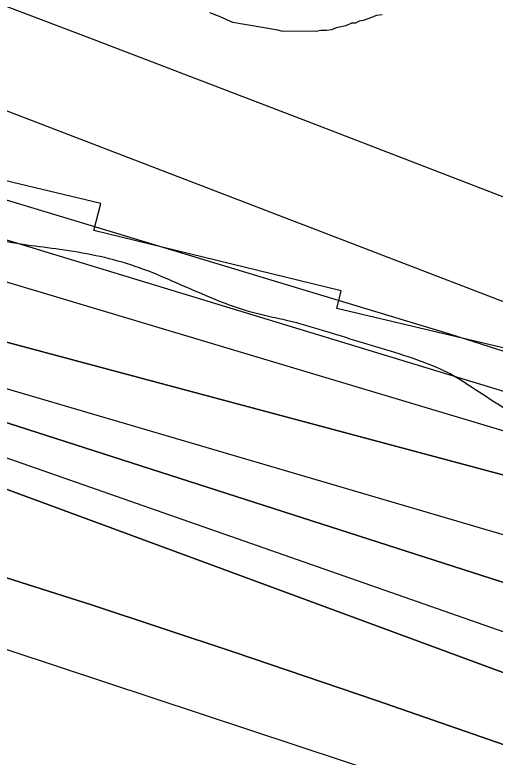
# Model space of a CAD drawing. Extents: x 3329332 to 3367211, y 631066 to 656469.
# Drawn here: x 3339863.6 to 3340144.5, y 647841.3 to 648275.5 of the extents above; entities that cross this region are included whole.
import ezdxf

# ---------------------------------------------------------------- set-up
doc = ezdxf.new("R2010")
doc.units = 0
for name, color, linetype in [('V-RIVR-EDGE', 7, 'Continuous'), ('V-RRAP-RVMT', 7, 'Continuous'), ('V-SITE-VEGE', 7, 'Continuous'), ('V-TOPO-DPTH', 7, 'Continuous'), ('V-TOPO-MAJR', 7, 'Continuous'), ('V-TOPO-MINR', 7, 'Continuous'), ('V-TOPO-WATR', 7, 'Continuous')]:
    doc.layers.add(name, color=color, linetype=linetype)

msp = doc.modelspace()

# ---------------------------------------------------------------- linework, layer by layer
at = {"layer": 'V-RIVR-EDGE'}
msp.add_spline([(3343636.83, 646843.4), (3343622.11, 646851.58), (3343608.94, 646858.59), (3343596.54, 646861.34), (3343585.29, 646861.75), (3343568.24, 646866.84), (3343554.7, 646877.73), (3343538.06, 646892.12), (3343529.15, 646895.63), (3343519.47, 646901.86), (3343506.69, 646910.04), (3343488.88, 646921.33), (3343476.1, 646929.89), (3343464.1, 646937.29), (3343456.75, 646944.29), (3343449.79, 646951.28), (3343444.75, 646953.23), (3343437.39, 646955.97), (3343424.98, 646958.32), (3343409.48, 646962.24), (3343396.7, 646968.09), (3343383.53, 646974.33), (3343375.78, 646976.67), (3343358.72, 646980.21), (3343342.44, 646984.12), (3343325, 646985.33), (3343315.3, 646986.52), (3343304.84, 646990.42), (3343288.96, 646998.6), (3343275.41, 647006.78), (3343264.95, 647012.63), (3343248.68, 647018.48), (3343233.95, 647022.4), (3343209.93, 647028.27), (3343162.26, 647042.35), (3343147.92, 647045.1), (3343128.93, 647049.41), (3343116.52, 647051.77), (3343106.45, 647056.84), (3343102.58, 647058.79), (3343086.69, 647062.32), (3343081.26, 647062.33), (3343073.51, 647063.9), (3343064.59, 647066.25), (3343053.75, 647071.71), (3343047.94, 647075.6), (3343041.74, 647078.33), (3343029.34, 647083.01), (3343020.05, 647087.69), (3343006.49, 647095.09), (3342971.62, 647107.97), (3342951.48, 647116.56), (3342937.15, 647125.12), (3342928.25, 647130.57), (3342903.06, 647138.78), (3342877.49, 647148.54), (3342858.9, 647157.5), (3342849.61, 647166.06), (3342844.19, 647170.73), (3342831.79, 647175.41), (3342823.66, 647177.76), (3342803.89, 647181.68), (3342796.53, 647184.42), (3342787.23, 647189.48), (3342775.61, 647194.55), (3342758.94, 647198.86), (3342732.97, 647203.58), (3342721.35, 647205.93), (3342697.7, 647211.81), (3342663.99, 647221.97), (3342635.71, 647232.13), (3342620.59, 647237.21), (3342601.98, 647239.19), (3342563.62, 647249.37), (3342526.8, 647258.77), (3342490.76, 647270.88), (3342457.06, 647284.15), (3342444.66, 647289.99), (3342438.03, 647274.11), (3342415.17, 647281.53), (3342391.93, 647292.06), (3342329.17, 647319.75), (3342295.08, 647333.8), (3342283.07, 647338.87), (3342254.79, 647352.12), (3342236.2, 647360.31), (3342218.38, 647367.34), (3342205.2, 647372.8), (3342191.65, 647379.43), (3342179.26, 647387.6), (3342172.29, 647390.72), (3342149.82, 647402.02), (3342116.9, 647419.17), (3342096.37, 647427.36), (3342074.67, 647436.72), (3342056.46, 647442.2), (3342048.71, 647445.32), (3342046.39, 647448.04), (3342044.46, 647450.37), (3342038.26, 647452.71), (3342007.65, 647462.48), (3341964.25, 647476.94), (3341952.24, 647483.56), (3341946.04, 647485.52), (3341937.13, 647486.31), (3341928.59, 647486.72), (3341922.4, 647489.84), (3341906.51, 647496.47), (3341894.51, 647501.93), (3341878.24, 647510.11), (3341870.09, 647509.75), (3341856.91, 647512.11), (3341848, 647514.46), (3341827.07, 647520.32), (3341821.26, 647523.44), (3341814.68, 647526.56), (3341810.03, 647526.57), (3341806.53, 647525.8), (3341795.29, 647527), (3341774.75, 647530.54), (3341748.79, 647539.91), (3341739.1, 647543.81), (3341723.2, 647545.79), (3341703.44, 647550.1), (3341688.71, 647553.24), (3341675.14, 647556.38), (3341665.07, 647559.51), (3341655.78, 647566.51), (3341650.36, 647570.79), (3341641.06, 647573.14), (3341619.35, 647577.46), (3341603.07, 647580.99), (3341588.72, 647581.02), (3341577.86, 647580.27), (3341570.5, 647581.84), (3341563.91, 647584.57), (3341550.36, 647590.81), (3341537.18, 647595.5), (3341511.99, 647602.93), (3341494.16, 647606.85), (3341474.01, 647611.94), (3341452.31, 647619.37), (3341435.65, 647623.67), (3341426.73, 647624.08), (3341409.67, 647627.61), (3341399.59, 647628.42), (3341382.16, 647633.89), (3341364.33, 647640.91), (3341355.42, 647643.26), (3341344.18, 647645.23), (3341336.03, 647644.86), (3341320.53, 647646.45), (3341290.68, 647651.18), (3341274.01, 647656.26), (3341268.59, 647656.66), (3341256.95, 647656.3), (3341232.53, 647658.69), (3341211.98, 647661.84), (3341186.01, 647668.89), (3341159.66, 647673.99), (3341146.47, 647674.8), (3341117.01, 647677.59), (3341103.43, 647677.23), (3341097.62, 647677.25), (3341091.8, 647678.81), (3341087.93, 647680.76), (3341085.22, 647682.71), (3341079.8, 647684.66), (3341055.37, 647685.89), (3341036.37, 647687.48), (3341024.73, 647685.96), (3341011.15, 647684.83), (3340999.53, 647686.8), (3340985.19, 647690.32), (3340953.8, 647701.26), (3340935.59, 647709.06), (3340923.58, 647714.52), (3340917, 647718.42), (3340910.8, 647718.43), (3340908.08, 647717.27), (3340903.81, 647717.28), (3340894.51, 647718.47), (3340882.49, 647719.28), (3340860.79, 647726.31), (3340855.76, 647729.81), (3340851.89, 647734.48), (3340848.41, 647736.81), (3340842.59, 647737.6), (3340826.31, 647742.3), (3340811.59, 647748.92), (3340794.94, 647758.66), (3340781.4, 647769.16), (3340774.83, 647778.88), (3340770.95, 647778.89), (3340766.3, 647782), (3340765.15, 647787.82), (3340765.16, 647791.31), (3340761.68, 647794.81), (3340748.9, 647800.66), (3340736.88, 647803.79), (3340725.26, 647807.31), (3340719.45, 647809.65), (3340716.35, 647813.15), (3340707.83, 647818.21), (3340686.53, 647829.9), (3340660.97, 647840.43), (3340654.38, 647842.39), (3340636.55, 647848.25), (3340626.48, 647850.99), (3340619.11, 647851), (3340608.25, 647849.09), (3340603.2, 647848.72), (3340600.49, 647851.05), (3340597.79, 647853.77), (3340589.65, 647855.34), (3340581.51, 647857.69), (3340569.11, 647863.93), (3340561.37, 647868.99), (3340557.89, 647873.65), (3340534.64, 647880.69), (3340500.54, 647891.63), (3340470.7, 647900.23), (3340445.52, 647911.16), (3340419.56, 647920.53), (3340404.07, 647927.55), (3340372.69, 647939.65), (3340342.47, 647952.91), (3340306.06, 647969.67), (3340282.83, 647985.63), (3340275.09, 647994.18), (3340268.9, 647998.85), (3340258.82, 648001.2), (3340240.22, 648007.06), (3340208.84, 648017.22), (3340162.74, 648036.73), (3340150.35, 648044.9), (3340132.92, 648056.19), (3340120.15, 648064.37), (3340103.88, 648071.78), (3340062.41, 648085.06), (3340020.56, 648097.19), (3340008.16, 648099.93), (3339970.58, 648113.21), (3339931.45, 648129.21), (3339889.97, 648138.23), (3339851.6, 648144.14), (3339826.79, 648151.18), (3339779.13, 648166.04), (3339750.46, 648176.97), (3339726.44, 648186.72), (3339710.17, 648194.13), (3339698.55, 648199.98), (3339684.99, 648204.66), (3339657.47, 648210.16), (3339640.4, 648209.43), (3339598.14, 648212.25), (3339566.36, 648218.92), (3339519.07, 648229.12), (3339492.72, 648236.94), (3339468.31, 648244.76), (3339451.64, 648247.9), (3339423.72, 648249.91), (3339391.15, 648250.38), (3339356.26, 648256.67), (3339323.31, 648262.18), (3339267.09, 648266.97), (3339191.49, 648276.08), (3339142.65, 648283.57), (3339080.63, 648294.19), (3339050.01, 648300.08), (3339012.79, 648305.22), (3338936.42, 648315.1), (3338861.59, 648324.59), (3338841.04, 648325.81), (3338779.4, 648333.33), (3338716.98, 648341.24), (3338619.67, 648351.17), (3338573.93, 648357.88), (3338540.2, 648363.39), (3338502.21, 648370.47), (3338454.13, 648371.36), (3338406.05, 648373.42), (3338372.7, 648373.89), (3338327.72, 648378.27), (3338302.91, 648381.43), (3338283.52, 648380.7), (3338273.82, 648381.5), (3338260.65, 648386.58), (3338248.64, 648391.65), (3338238.57, 648396.33), (3338223.45, 648397.53), (3338149.4, 648404.69), (3338106.75, 648411), (3338090.48, 648416.86), (3338075.77, 648425.43), (3338068.02, 648428.55), (3338061.04, 648430.12), (3338050.19, 648432.47), (3338042.06, 648437.14), (3338023.08, 648446.5), (3338014.18, 648455.05), (3338009.55, 648464.37), (3338008.01, 648470.58), (3338005.7, 648475.62), (3338000.28, 648481.46), (3337993.31, 648484.96), (3337977.8, 648485), (3337963.84, 648486.59), (3337952.22, 648492.43), (3337934.8, 648503.33), (3337924.36, 648514.61), (3337915.47, 648527.81), (3337906.96, 648538.31), (3337897.67, 648544.15), (3337885.65, 648546.11), (3337868.61, 648552.36), (3337833.75, 648570.29), (3337831.43, 648572.62), (3337828.34, 648579.61), (3337825.26, 648586.6), (3337821.78, 648591.26), (3337805.13, 648601.77), (3337772.2, 648615.42), (3337745.07, 648623.25), (3337725.3, 648627.56), (3337697.4, 648633.45), (3337655.93, 648643.25), (3337633.05, 648645.24), (3337587.68, 648647.29), (3337530.67, 648646.27), (3337482.2, 648645.61), (3337469.4, 648646.03), (3337459.33, 648649.55), (3337449.63, 648650.74), (3337425.98, 648650.79), (3337387.19, 648648.56), (3337346.08, 648645.95), (3337294.49, 648642.2), (3337235.92, 648634.98), (3337203.72, 648631.95), (3337180.83, 648629.68), (3337120.32, 648621.3), (3337079.58, 648613.26), (3337041.95, 648609.47), (3337018.29, 648606.82), (3336982.59, 648599.15), (3336951.55, 648594.18), (3336908.51, 648592.74), (3336875.16, 648597.09), (3336858.1, 648598.29), (3336851.13, 648601.03), (3336844.93, 648603.37), (3336839.12, 648604.16), (3336830.97, 648604.18), (3336822.05, 648601.1), (3336811.56, 648595.31), (3336803.02, 648593.39), (3336796.04, 648593.02), (3336789.07, 648595.36), (3336779.37, 648595.77), (3336757.26, 648590.79), (3336729.69, 648577.67), (3336702.14, 648569.98), (3336685.85, 648570.41), (3336673.83, 648571.99), (3336663.75, 648571.24), (3336652.88, 648568.16), (3336636.96, 648559.28), (3336627.26, 648556.59), (3336614.46, 648555.85), (3336584.98, 648551.66), (3336546.19, 648547.88), (3336510.11, 648542.15), (3336477.9, 648535.25), (3336448.4, 648524.85), (3336423.93, 648508.62), (3336410.71, 648494.69), (3336400.59, 648480.37), (3336397.46, 648469.13), (3336394.71, 648454.01), (3336388.08, 648437.74), (3336381.45, 648423.41), (3336375.99, 648411.01), (3336372.48, 648404.04), (3336364.32, 648397.86), (3336361.21, 648394.76), (3336359.66, 648392.05), (3336357.7, 648385.85), (3336351.09, 648378.5), (3336344.85, 648364.55), (3336339.8, 648359.91), (3336331.26, 648357.22), (3336326.21, 648354.52), (3336319.22, 648349.88), (3336309.89, 648340.98), (3336302.51, 648337.51), (3336295.13, 648333.27), (3336286.97, 648324.75), (3336280.37, 648321.67), (3336267.17, 648317.43), (3336257.87, 648317.46), (3336251.66, 648317.47), (3336242.35, 648316.72), (3336231.49, 648315.97), (3336219.86, 648316), (3336194.65, 648315.67), (3336165.57, 648319.62), (3336148.12, 648318.89), (3336131.05, 648316.61), (3336112.04, 648312.39), (3336101.95, 648308.92), (3336086.41, 648300.04), (3336075.55, 648296.19), (3336060.42, 648293.9), (3336047.62, 648294.32), (3336032.51, 648298.24), (3336021.66, 648301.75), (3336016.23, 648303.32), (3336006.54, 648303.73), (3335978.62, 648305.74), (3335940.22, 648301.18), (3335891.73, 648295.09), (3335848.67, 648290.55), (3335790.11, 648290.3), (3335753.27, 648290.01), (3335726.5, 648286.2), (3335694.69, 648282.78), (3335674.9, 648275.85), (3335659.38, 648272.4), (3335636.49, 648268.58), (3335620.58, 648266.68), (3335591.88, 648265.98), (3335557.76, 648268), (3335544.19, 648268.03), (3335523.24, 648266.92), (3335504.62, 648263.86), (3335489.88, 648261.96), (3335466.23, 648265.51), (3335442.19, 648264.79), (3335411.55, 648264.87), (3335377.8, 648261.85), (3335309.15, 648254.65), (3335266.48, 648252.43), (3335243.99, 648251.32), (3335220.72, 648250.61), (3335202.5, 648252.98), (3335190.09, 648253.01), (3335171.08, 648250.73), (3335140.04, 648245.38), (3335097.74, 648231.91), (3335079.89, 648228.46), (3335074.85, 648228.47), (3335068.64, 648228.1), (3335061.66, 648228.12), (3335052.35, 648225.81), (3335042.26, 648224.29), (3335032.17, 648218.88), (3335022.08, 648215.81), (3335003.07, 648212.75), (3334965.83, 648211.29), (3334950.71, 648212.49), (3334915.81, 648214.91), (3334852.21, 648213.51), (3334793.26, 648210.17), (3334744.78, 648208.35), (3334710.65, 648207.27), (3334677.29, 648204.64), (3334638.51, 648204.35), (3334608.65, 648204.81), (3334566.77, 648205.69), (3334543.11, 648205.74), (3334524.88, 648204.63), (3334499.67, 648202.75), (3334450.42, 648202.48), (3334410.48, 648202.58), (3334380.23, 648202.66), (3334353.87, 648206.21), (3334344.56, 648205.46), (3334325.55, 648203.96), (3334283.27, 648200.18), (3334254.57, 648197.15), (3334219.27, 648193.75), (3334183.2, 648192.67), (3334158.38, 648191.57), (3334149.46, 648191.21), (3334137.04, 648188.13), (3334128.5, 648185.44), (3334111.04, 648182.77), (3334081.56, 648179.74), (3334057.13, 648178.64), (3334040.84, 648179.45), (3334029.99, 648182.97), (3334019.91, 648182.99), (3333987.32, 648177.26), (3333955.12, 648172.68), (3333933.01, 648170.8), (3333908.97, 648171.25), (3333889.58, 648172.46), (3333868.26, 648173.29), (3333818.62, 648173.41), (3333772.08, 648171.97), (3333733.68, 648169.35), (3333687.91, 648167.53), (3333647.96, 648163.36), (3333617.31, 648159.56), (3333590.54, 648153.03), (3333562.6, 648148.06), (3333531.56, 648141.54), (3333511.01, 648139.66), (3333488.9, 648138.16), (3333475.71, 648137.8), (3333461.74, 648134.74), (3333439.4, 648130.07)], degree=3, dxfattribs=at)
at = {"layer": 'V-RRAP-RVMT'}
for p, q in [((3339913.96, 648165.09), (3339769.09, 648199.81)), ((3339909.71, 648149.43), (3339913.96, 648165.09)), ((3340054.37, 648114.01), (3339909.71, 648149.43)), ((3340051.87, 648103.67), (3340054.37, 648114.01)), ((3340191.37, 648070.7), (3340051.87, 648103.67))]:
    msp.add_line(p, q, dxfattribs=at)
at = {"layer": 'V-SITE-VEGE'}
for points in [[(3339991.07, 648271.09), (3339983.25, 648274.51), (3339977.66, 648276.78)], [(3340078.48, 648275.58), (3340075.11, 648275.04), (3340070.62, 648273.39), (3340067.25, 648272.29), (3340065.01, 648271.74), (3340062.76, 648270.64), (3340060.52, 648270.65), (3340057.15, 648268.99), (3340051.54, 648267.91), (3340048.73, 648266.8), (3340045.93, 648266.26), (3340042.57, 648266.29), (3340039.76, 648265.74), (3340019.6, 648265.87), (3340017.36, 648266.45), (3339991.07, 648271.09)]]:
    msp.add_lwpolyline(points, dxfattribs=at)
at = {"layer": 'V-TOPO-DPTH'}
for points in [[(3340966.21, 647743.44), (3340326.96, 647998.99), (3340303, 648007.04), (3340278.99, 648014.97), (3340254.92, 648022.7), (3340230.82, 648030.31), (3339714.12, 648187.71), (3339589.45, 648223.77), (3339574.8, 648227.75), (3339560.09, 648231.42), (3339545.27, 648234.62), (3339530.37, 648237.51), (3339344.3, 648270.54), (3339252.84, 648286.36), (3339161.3, 648301.65), (3339069.62, 648316.15), (3338977.85, 648330.11)], [(3340931.87, 647704.33), (3340336.17, 647947.43), (3340330.17, 647950.22), (3340324.17, 647953.03), (3340318.18, 647955.86), (3340312.15, 647958.59), (3340306.07, 647961.18), (3340299.9, 647963.56), (3340293.67, 647965.8), (3340278.7, 647970.91), (3340274.9, 647972.18), (3340271.08, 647973.43), (3340267.26, 647974.63), (3340263.42, 647975.8), (3339606.95, 648151.25), (3339576.31, 648158.43), (3339545.57, 648165.1), (3339514.67, 648171.02), (3339483.67, 648176.43), (3338892.93, 648272.14)], [(3338892.93, 648272.14), (3339483.67, 648176.43), (3339514.67, 648171.02), (3339545.57, 648165.1), (3339576.31, 648158.43), (3339606.95, 648151.25), (3340263.42, 647975.8), (3340267.26, 647974.63), (3340271.08, 647973.43), (3340274.9, 647972.18), (3340278.7, 647970.91), (3340293.67, 647965.8), (3340299.9, 647963.56), (3340306.07, 647961.18), (3340312.15, 647958.59), (3340318.18, 647955.86), (3340324.17, 647953.03), (3340330.17, 647950.22), (3340336.17, 647947.43), (3340931.87, 647704.33)], [(3338947.62, 648236.18), (3339034.84, 648222.76), (3339121.99, 648208.96), (3339209.06, 648194.6), (3339296.06, 648179.86), (3339506.31, 648143.56), (3339522.88, 648140.46), (3339539.39, 648137.05), (3339555.79, 648133.17), (3339572.13, 648128.98), (3340258.57, 647908.3), (3340277.99, 647900.29), (3340297.35, 647892.14), (3340325.48, 647880.11), (3340926.76, 647668.1)], [(3338947.62, 648236.18), (3339034.84, 648222.76), (3339121.99, 648208.96), (3339209.06, 648194.6), (3339296.06, 648179.86), (3339506.31, 648143.56), (3339522.88, 648140.46), (3339539.39, 648137.05), (3339555.79, 648133.17), (3339572.13, 648128.98), (3340258.57, 647908.3), (3340277.99, 647900.29), (3340297.35, 647892.14), (3340325.48, 647880.11), (3340926.76, 647668.1)], [(3340917.65, 647634.48), (3340254.48, 647852.8), (3340248.45, 647854.9), (3340242.42, 647857.01), (3340236.4, 647859.15), (3340209.72, 647868.67), (3340190.41, 647875.66), (3339546.18, 648113.2), (3339540.5, 648114.69), (3339534.79, 648116.06), (3339529.04, 648117.26), (3339523.26, 648118.35), (3339462.08, 648128.91), (3339425.67, 648135), (3339389.22, 648140.83), (3339352.71, 648146.27), (3339316.15, 648151.46), (3338836.84, 648216.84)], [(3338836.84, 648216.84), (3339316.15, 648151.46), (3339352.71, 648146.27), (3339389.22, 648140.83), (3339425.67, 648135), (3339462.08, 648128.91), (3339523.26, 648118.35), (3339529.04, 648117.26), (3339534.79, 648116.06), (3339540.5, 648114.69), (3339546.18, 648113.2), (3340190.41, 647875.66), (3340209.72, 647868.67), (3340236.4, 647859.15), (3340242.42, 647857.01), (3340248.45, 647854.9), (3340254.48, 647852.8), (3340917.65, 647634.48)], [(3340192.45, 647833.66), (3340075.09, 647874.37), (3339991.9, 647902.68), (3339908.49, 647930.31), (3339824.76, 647956.96), (3339740.81, 647982.93), (3339561.95, 648037.12), (3339541, 648043.06), (3339519.93, 648048.49), (3339498.68, 648053.15), (3339477.31, 648057.3), (3339062.99, 648130.12), (3339011.55, 648138.89), (3338960.06, 648147.3)], [(3338960.06, 648147.3), (3339011.55, 648138.89), (3339062.99, 648130.12), (3339477.31, 648057.3), (3339498.68, 648053.15), (3339519.93, 648048.49), (3339541, 648043.06), (3339561.95, 648037.12), (3339740.81, 647982.93), (3339824.76, 647956.96), (3339908.49, 647930.31), (3339991.9, 647902.68), (3340075.09, 647874.37), (3340192.45, 647833.66)], [(3340223.69, 647783.41), (3339637.43, 647977.42), (3339616.76, 647984.14), (3339596.05, 647990.71), (3339575.26, 647997.05), (3339554.43, 648003.24), (3339520.76, 648013.05), (3339516.71, 648014.15), (3339512.64, 648015.16), (3339508.53, 648016.03), (3339504.4, 648016.8), (3339462.8, 648023.84), (3339437.82, 648027.73), (3339412.78, 648031.2), (3339387.66, 648034.02), (3339362.49, 648036.4), (3339223.6, 648047.77), (3339159.68, 648052.88), (3339095.75, 648057.81), (3339031.8, 648062.49), (3338967.83, 648066.99)], [(3340223.69, 647783.41), (3339637.43, 647977.42), (3339616.76, 647984.14), (3339596.05, 647990.71), (3339575.26, 647997.05), (3339554.43, 648003.24), (3339520.76, 648013.05), (3339516.71, 648014.15), (3339512.64, 648015.16), (3339508.53, 648016.03), (3339504.4, 648016.8), (3339462.8, 648023.84), (3339437.82, 648027.73), (3339412.78, 648031.2), (3339387.66, 648034.02), (3339362.49, 648036.4), (3339223.6, 648047.77), (3339159.68, 648052.88), (3339095.75, 648057.81), (3339031.8, 648062.49), (3338967.83, 648066.99)]]:
    msp.add_lwpolyline(points, dxfattribs=at)
at = {"layer": 'V-TOPO-MAJR'}
msp.add_lwpolyline([(3340982.22, 647846.5), (3340540.42, 648023.2), (3340491.88, 648040.96), (3340443.3, 648058.62), (3340394.7, 648076.22), (3340346.07, 648093.76), (3340321.79, 648102.62), (3340297.57, 648111.6), (3340273.41, 648120.76), (3340249.29, 648130.04), (3340166.2, 648162.37), (3340100.54, 648187.82), (3340034.84, 648213.17), (3339969.08, 648238.36), (3339903.28, 648263.44), (3339632.49, 648366.26)], dxfattribs=at)
at = {"layer": 'V-TOPO-MINR'}
for points in [[(3340903.52, 647800.15), (3340315.31, 648046.97), (3340301.14, 648051.74), (3340286.95, 648056.46), (3340272.74, 648061.11), (3340258.52, 648065.71), (3339604.68, 648317.13), (3339592.59, 648320.78), (3339580.42, 648324.1), (3339568.12, 648326.94), (3338789.03, 648447.98)], [(3340956.01, 647764.28), (3340316.96, 648024.39), (3340282.96, 648035.7), (3340248.9, 648046.83), (3340214.8, 648057.84), (3340172.99, 648071.21), (3340117.91, 648088.66), (3339617.35, 648239.95), (3339591.26, 648247.28), (3339565.03, 648253.99), (3339538.57, 648259.78), (3339511.97, 648264.97), (3338889, 648375.07)], [(3340966.21, 647743.44), (3340326.96, 647998.99), (3340303, 648007.04), (3340278.99, 648014.97), (3340254.92, 648022.7), (3340230.82, 648030.31), (3339714.12, 648187.71), (3339589.45, 648223.77), (3339574.8, 648227.75), (3339560.09, 648231.42), (3339545.27, 648234.62), (3339530.37, 648237.51), (3339344.3, 648270.54), (3339252.84, 648286.36), (3339161.3, 648301.65), (3339069.62, 648316.15), (3338977.85, 648330.11)], [(3340963.18, 647723.32), (3340288.97, 647989.63), (3340275.03, 647994.18), (3340261.03, 647998.58), (3339611.29, 648193.27), (3339592.59, 648198.51), (3339561.41, 648207.15), (3339558.27, 648207.97), (3339555.12, 648208.73), (3339551.95, 648209.41), (3339548.76, 648210.02), (3339512.1, 648216.56), (3339490.55, 648220.26), (3339468.97, 648223.79), (3339447.35, 648227.06), (3339425.71, 648230.14), (3338863.94, 648306.74)], [(3340955.71, 647675.69), (3340328.08, 647914.3), (3340296.49, 647927.98), (3339585.16, 648137.08), (3339563.48, 648142.53), (3339541.71, 648147.59), (3339519.81, 648152.08), (3339497.83, 648156.17), (3339094.41, 648225.82), (3339041.48, 648234.83), (3338988.53, 648243.69)], [(3340833.55, 647679.15), (3340322.14, 647850.65), (3340310.94, 647854.79), (3340306.68, 647856.39), (3340297.64, 647859.83), (3340288.63, 647863.33), (3340279.66, 647866.94), (3340270.72, 647870.62), (3340262.89, 647873.88), (3340257.87, 647875.96), (3340252.84, 647878.01), (3340247.8, 647880.02), (3339559.14, 648121.03), (3339548.14, 648123.89), (3339537.08, 648126.54), (3339525.96, 648128.86), (3339514.78, 648130.96), (3339396.46, 648151.39), (3339326.04, 648163.24), (3339255.56, 648174.69), (3339184.99, 648185.55), (3339114.35, 648196.01), (3338821.75, 648238.07)], [(3340926.76, 647668.1), (3340325.48, 647880.11), (3340297.35, 647892.14), (3340277.99, 647900.29), (3340258.57, 647908.3), (3339572.13, 648128.98), (3339555.79, 648133.17), (3339539.39, 648137.05), (3339522.88, 648140.46), (3339506.31, 648143.56), (3339296.06, 648179.86), (3339209.06, 648194.6), (3339121.99, 648208.96), (3339034.84, 648222.76), (3338947.62, 648236.18)], [(3340917.65, 647634.48), (3340254.48, 647852.8), (3340248.45, 647854.9), (3340242.42, 647857.01), (3340236.4, 647859.15), (3340209.72, 647868.67), (3340190.41, 647875.66), (3339546.18, 648113.2), (3339540.5, 648114.69), (3339534.79, 648116.06), (3339529.04, 648117.26), (3339523.26, 648118.35), (3339462.08, 648128.91), (3339425.67, 648135), (3339389.22, 648140.83), (3339352.71, 648146.27), (3339316.15, 648151.46), (3338836.84, 648216.84)], [(3340192.45, 647833.66), (3340075.09, 647874.37), (3339991.9, 647902.68), (3339908.49, 647930.31), (3339824.76, 647956.96), (3339740.81, 647982.93), (3339561.95, 648037.12), (3339541, 648043.06), (3339519.93, 648048.49), (3339498.68, 648053.15), (3339477.31, 648057.3), (3339062.99, 648130.12), (3339011.55, 648138.89), (3338960.06, 648147.3)], [(3340223.69, 647783.41), (3339637.43, 647977.42), (3339616.76, 647984.14), (3339596.05, 647990.71), (3339575.26, 647997.05), (3339554.43, 648003.24), (3339520.76, 648013.05), (3339516.71, 648014.15), (3339512.64, 648015.16), (3339508.53, 648016.03), (3339504.4, 648016.8), (3339462.8, 648023.84), (3339437.82, 648027.73), (3339412.78, 648031.2), (3339387.66, 648034.02), (3339362.49, 648036.4), (3339223.6, 648047.77), (3339159.68, 648052.88), (3339095.75, 648057.81), (3339031.8, 648062.49), (3338967.83, 648066.99)]]:
    msp.add_lwpolyline(points, dxfattribs=at)
at = {"layer": 'V-TOPO-WATR'}
msp.add_lwpolyline([(3340931.87, 647704.33), (3340336.17, 647947.43), (3340330.17, 647950.22), (3340324.17, 647953.03), (3340318.18, 647955.86), (3340312.15, 647958.59), (3340306.07, 647961.18), (3340299.9, 647963.56), (3340293.67, 647965.8), (3340278.7, 647970.91), (3340274.9, 647972.18), (3340271.08, 647973.43), (3340267.26, 647974.63), (3340263.42, 647975.8), (3339606.95, 648151.25), (3339576.31, 648158.43), (3339545.57, 648165.1), (3339514.67, 648171.02), (3339483.67, 648176.43), (3338892.93, 648272.14)], dxfattribs=at)

doc.saveas('drawing.dxf')
